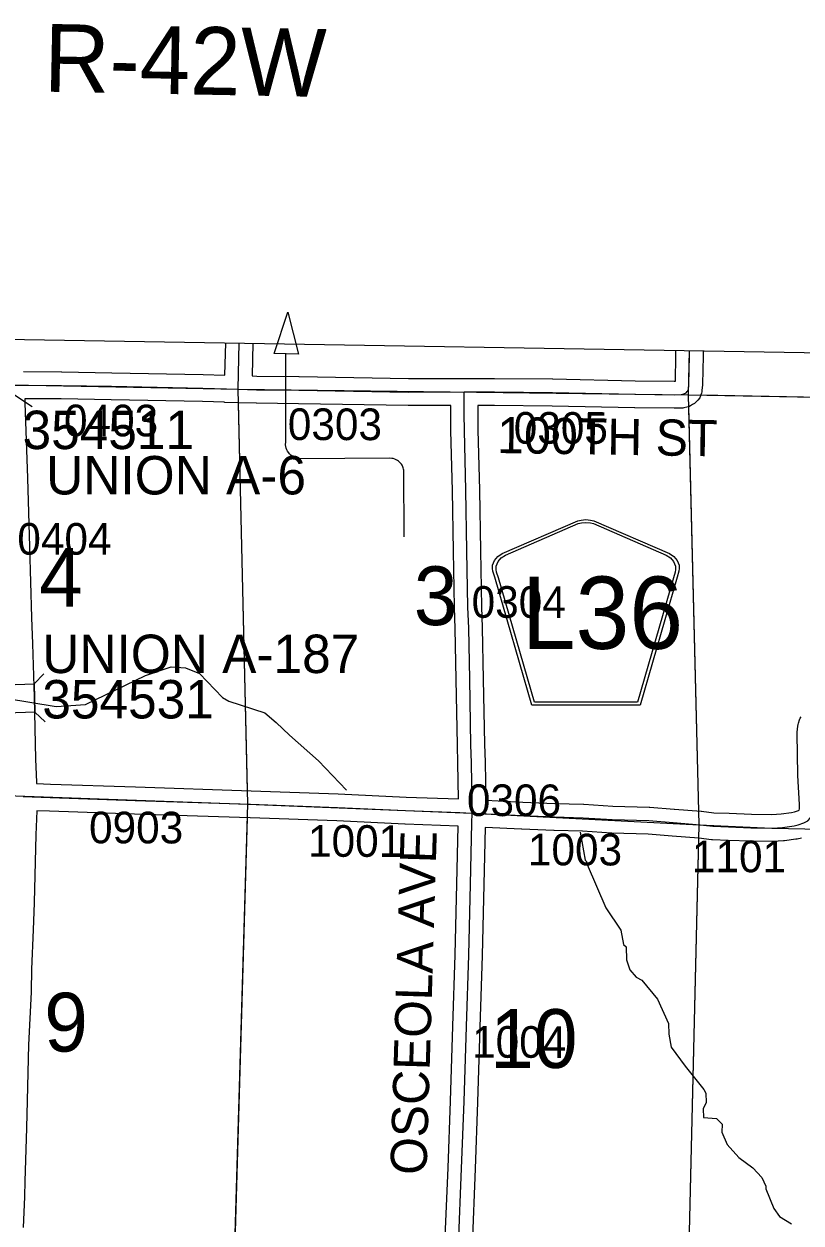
# Model space of a CAD drawing. Extents: x -157.2 to -99.3, y 12.2 to 46.2.
# Drawn here: x -117.793 to -116.075, y 38.428 to 41.08 of the extents above; entities that cross this region are included whole.
import ezdxf

# ---------------------------------------------------------------- set-up
doc = ezdxf.new("R2010")
doc.units = 0
for name, color, linetype in [('tdCoClipBndry', 7, 'Continuous'), ('tdCoCoBndry', 7, 'Continuous'), ('tdCoCoBndryPart', 7, 'Continuous'), ('tdCoDirctArrow', 7, 'Continuous'), ('tdCoHydroRiver', 7, 'Continuous'), ('tdCoSecRdNmbr', 7, 'Continuous'), ('tdCoSecRdTxt', 7, 'Continuous'), ('tdCoSecRteBand', 7, 'Continuous'), ('tdCoSecRteCL', 7, 'Continuous'), ('tdCoSectLine', 7, 'Continuous'), ('tdCoSectLinePart', 7, 'Continuous'), ('tdCoSectNmbr', 7, 'Continuous'), ('tdCoShieldCoRteHrd', 7, 'Continuous'), ('tdCoStrucSec', 7, 'Continuous'), ('tdCoStrucSecCoName', 7, 'Continuous'), ('tdCoStrucSecFHWANum', 7, 'Continuous'), ('tdCoSurfAsphalt', 7, 'Continuous'), ('tdCoSurfConc', 7, 'Continuous'), ('tdCoSurfGravel', 7, 'Continuous'), ('tdCoTwpBndryShd', 7, 'Continuous'), ('tdCoTwpRngTxt', 7, 'Continuous')]:
    doc.layers.add(name, color=color, linetype=linetype)

msp = doc.modelspace()

# ---------------------------------------------------------------- linework, layer by layer
at = {"layer": 'tdCoClipBndry'}
msp.add_lwpolyline([(-137.3849, 40.9986), (-130.3617, 40.7621), (-129.3761, 40.7352), (-128.3918, 40.7165), (-127.3846, 40.6647), (-126.387, 40.641), (-124.3513, 40.57), (-123.3516, 40.5465), (-121.3552, 40.48), (-120.3594, 40.4386), (-118.3228, 40.3917), (-115.3169, 40.3414), (-114.3264, 40.3124), (-114.2927, 40.3054), (-114.257, 40.2814), (-114.2379, 40.2528), (-114.2294, 40.2106), (-114.247, 39.2403), (-114.2573, 38.2439), (-114.2917, 37.2483), (-114.3338, 36.2543), (-114.3541, 35.2589), (-114.3899, 34.3598)], dxfattribs=at)
at = {"layer": 'tdCoCoBndry'}
msp.add_lwpolyline([(-135.3934, 40.8324), (-134.3958, 40.7988), (-133.3972, 40.7654), (-132.3984, 40.7315), (-131.3628, 40.6937), (-130.3647, 40.6622), (-129.3784, 40.6353), (-128.3937, 40.6165), (-127.3884, 40.5648), (-126.3904, 40.5411), (-125.354, 40.5038), (-124.3542, 40.47), (-123.355, 40.4466), (-122.3574, 40.4123), (-121.3585, 40.3801), (-120.3626, 40.3387), (-119.3227, 40.3139), (-118.3248, 40.2918), (-117.32, 40.2727), (-116.3236, 40.2604), (-115.3186, 40.2414), (-114.3294, 40.2124)], dxfattribs=at)
at = {"layer": 'tdCoCoBndryPart'}
msp.add_lwpolyline([(-116.2971, 40.2599), (-115.3476, 40.242)], dxfattribs=at)
at = {"layer": 'tdCoDirctArrow'}
msp.add_lwpolyline([(-117.2403, 40.3513), (-117.2097, 40.4427), (-117.1864, 40.3499)], close=True, dxfattribs=at)
msp.add_lwpolyline([(-116.9527, 39.9459), (-116.9532, 40.0933), (-116.9537, 40.0956), (-116.9545, 40.0984), (-116.9554, 40.1009), (-116.9572, 40.1042), (-116.9587, 40.1067), (-116.9606, 40.1091), (-116.9629, 40.1113), (-116.9651, 40.1132), (-116.9674, 40.1149), (-116.9706, 40.1166), (-116.9734, 40.1181), (-116.9768, 40.1191), (-116.98, 40.1196), (-116.986, 40.12), (-117.182, 40.1188), (-117.1845, 40.1189), (-117.1875, 40.1194), (-117.1912, 40.1202), (-117.1941, 40.1212), (-117.1965, 40.1224), (-117.2003, 40.1244), (-117.2033, 40.1267), (-117.206, 40.1295), (-117.208, 40.1318), (-117.2103, 40.1352), (-117.212, 40.1384), (-117.2135, 40.1424), (-117.2142, 40.1457), (-117.2147, 40.1493), (-117.2146, 40.1559), (-117.2144, 40.3516)], dxfattribs=at)
at = {"layer": 'tdCoHydroRiver'}
for points in [[(-118.0459, 39.5241), (-118.0171, 39.5359), (-117.9727, 39.5458), (-117.95, 39.5657), (-117.8785, 39.5843), (-117.8341, 39.5894), (-117.7226, 39.5706), (-117.6577, 39.5751), (-117.525, 39.6394), (-117.4676, 39.6584), (-117.4361, 39.6559), (-117.4049, 39.644), (-117.3542, 39.5906), (-117.3403, 39.5823), (-117.2605, 39.5564), (-117.2358, 39.5353), (-117.2065, 39.5076), (-117.1418, 39.4506), (-117.0804, 39.3858)], [(-116.5636, 39.2929), (-116.5526, 39.231), (-116.5495, 39.2278), (-116.5481, 39.2214), (-116.5065, 39.1256), (-116.4732, 39.0757), (-116.4677, 39.044), (-116.4615, 39.0391), (-116.4607, 39.0107), (-116.4534, 38.9884), (-116.4396, 38.9722), (-116.4272, 38.9656), (-116.392, 38.9236), (-116.3682, 38.8693), (-116.3673, 38.8456), (-116.3618, 38.817), (-116.3313, 38.7751), (-116.2901, 38.7235), (-116.2856, 38.7155), (-116.2846, 38.6949), (-116.2913, 38.6809), (-116.2902, 38.6619), (-116.2618, 38.6596), (-116.2496, 38.6466), (-116.25, 38.6293), (-116.2381, 38.6021), (-116.2121, 38.573), (-116.1811, 38.5501), (-116.1612, 38.529), (-116.1523, 38.5098), (-116.1524, 38.5035), (-116.1346, 38.4604), (-116.1225, 38.4427), (-116.0961, 38.4262)]]:
    msp.add_lwpolyline(points, dxfattribs=at)
at = {"layer": 'tdCoSecRteBand'}
msp.add_line((-117.3489, 40.3037), (-117.3472, 40.3754), dxfattribs=at)
for points in [[(-117.2872, 40.3744), (-117.2889, 40.3018), (-117.2887, 40.3018), (-117.2785, 40.3015), (-117.1853, 40.3005), (-117.1852, 40.3005), (-117.1851, 40.3005), (-116.9432, 40.2963), (-116.8499, 40.2964), (-116.8199, 40.2965), (-116.7899, 40.2966), (-116.7899, 40.2965), (-116.7899, 40.2965), (-116.7529, 40.2965), (-116.7527, 40.2965), (-116.7526, 40.2965), (-116.6243, 40.2953), (-116.6241, 40.2953), (-116.624, 40.2953), (-116.4416, 40.2914), (-116.3551, 40.2904)], [(-116.2914, 40.3577), (-116.2915, 40.3459), (-116.2915, 40.3458), (-116.2915, 40.3456), (-116.2928, 40.2835), (-116.2928, 40.2824), (-116.2929, 40.2814), (-116.2939, 40.2703), (-116.2941, 40.2671), (-116.2951, 40.264), (-116.2963, 40.2601), (-116.2984, 40.2535), (-116.3031, 40.2484), (-116.3047, 40.2467), (-116.3071, 40.2443), (-116.3103, 40.2408), (-116.3145, 40.2385), (-116.3194, 40.2358), (-116.3233, 40.2336), (-116.3277, 40.2327), (-116.3337, 40.2315), (-116.3362, 40.231), (-116.3388, 40.2309), (-116.3538, 40.2304), (-116.3545, 40.2304), (-116.3552, 40.2304), (-116.4425, 40.2314), (-116.4426, 40.2314), (-116.4428, 40.2314), (-116.6251, 40.2353), (-116.753, 40.2365), (-116.7897, 40.2365), (-116.7896, 40.2172), (-116.7894, 40.1818), (-116.7859, 40.0499), (-116.7859, 40.0497), (-116.7859, 40.0496), (-116.7837, 39.9152), (-116.7815, 39.7915), (-116.7798, 39.7452), (-116.7798, 39.7449), (-116.7798, 39.7446), (-116.7776, 39.6314), (-116.7776, 39.6314), (-116.7776, 39.6314), (-116.7749, 39.4871), (-116.7736, 39.4473), (-116.7736, 39.4471), (-116.7736, 39.447), (-116.772, 39.3643), (-116.7717, 39.3642), (-116.7717, 39.3634), (-116.6899, 39.3594), (-116.619, 39.3564), (-116.5561, 39.3547), (-116.5555, 39.3547), (-116.5549, 39.3546), (-116.4909, 39.3505), (-116.4106, 39.3483), (-116.4098, 39.3483), (-116.4091, 39.3482), (-116.3551, 39.344), (-116.355, 39.344), (-116.3549, 39.344), (-116.2955, 39.3391), (-116.295, 39.339), (-116.2946, 39.339), (-116.2673, 39.3359), (-116.2338, 39.3345), (-116.1847, 39.3325), (-116.1396, 39.3318)], [(-116.3551, 40.2904), (-116.3526, 40.2905), (-116.3515, 40.3466), (-116.3514, 40.3587)], [(-117.7947, 40.3115), (-117.7105, 40.3111), (-117.7103, 40.3111), (-117.7101, 40.3111), (-117.5994, 40.3091), (-117.5994, 40.3091), (-117.5993, 40.3091), (-117.3974, 40.3052), (-117.3972, 40.3052), (-117.397, 40.3052), (-117.3489, 40.3037)], [(-116.8321, 39.3664), (-116.8336, 39.4456), (-116.8348, 39.4854), (-116.8348, 39.4856), (-116.8348, 39.4858), (-116.8375, 39.6303), (-116.8398, 39.7432), (-116.8415, 39.7895), (-116.8415, 39.7898), (-116.8415, 39.7901), (-116.8437, 39.9142), (-116.8437, 39.9142), (-116.8437, 39.9142), (-116.8459, 40.0485), (-116.8494, 40.1805), (-116.8494, 40.1808), (-116.8494, 40.1811), (-116.8496, 40.2168), (-116.8496, 40.2169), (-116.8496, 40.2169), (-116.8497, 40.2364), (-116.9434, 40.2363), (-116.9437, 40.2363), (-116.944, 40.2363), (-117.1861, 40.2405), (-117.2794, 40.2415), (-117.2797, 40.2415), (-117.28, 40.2415), (-117.3205, 40.2427), (-117.3503, 40.2435), (-117.3503, 40.2437), (-117.3987, 40.2452), (-117.6005, 40.2491), (-117.711, 40.2511), (-117.7918, 40.2515), (-117.7913, 40.2428), (-117.7913, 40.2425), (-117.7913, 40.2423), (-117.7857, 40.0758), (-117.7857, 40.0758), (-117.7856, 40.0757), (-117.7815, 39.9236), (-117.7765, 39.7678), (-117.7765, 39.7677), (-117.7765, 39.7676), (-117.775, 39.7093), (-117.7711, 39.5917), (-117.7711, 39.5916), (-117.7711, 39.5914), (-117.7681, 39.4546), (-117.7659, 39.4036), (-117.7659, 39.4034), (-117.7659, 39.4031), (-117.7659, 39.4004), (-117.7348, 39.3991), (-117.5468, 39.3929), (-117.2913, 39.3845), (-117.2912, 39.3845), (-117.2912, 39.3845), (-117.0988, 39.3776), (-117.0987, 39.3776), (-117.0985, 39.3776), (-116.9482, 39.3705), (-116.8321, 39.3664)], [(-116.1396, 39.3318), (-116.1184, 39.3331), (-116.0959, 39.3362), (-116.0894, 39.3378), (-116.0803, 39.3408), (-116.0789, 39.3415), (-116.0789, 39.3415), (-116.0782, 39.3446), (-116.0784, 39.354), (-116.0818, 39.4183), (-116.0818, 39.4188), (-116.0818, 39.4193), (-116.0835, 39.5103), (-116.0836, 39.5123), (-116.0834, 39.5142), (-116.0819, 39.5275), (-116.0815, 39.5307), (-116.0805, 39.5337), (-116.0781, 39.5411), (-116.0768, 39.5448), (-116.0747, 39.548)], [(-116.8624, 38.3808), (-116.8555, 38.5501), (-116.8501, 38.6977), (-116.8449, 38.8636), (-116.8449, 38.8636), (-116.8449, 38.8637), (-116.8398, 39.0218), (-116.8361, 39.1783), (-116.8361, 39.1783), (-116.8361, 39.1783), (-116.833, 39.3064), (-116.9505, 39.3105), (-116.9507, 39.3105), (-116.9509, 39.3105), (-117.1012, 39.3177), (-117.2933, 39.3246), (-117.5487, 39.3329), (-117.7369, 39.3391), (-117.7371, 39.3391), (-117.7372, 39.3391), (-117.7652, 39.3403), (-117.7672, 39.2867), (-117.7708, 39.1372), (-117.7709, 39.137), (-117.7709, 39.1367), (-117.7733, 39.0768), (-117.7733, 39.0768), (-117.7733, 39.0768), (-117.777, 38.9899), (-117.7777, 38.9402), (-117.7778, 38.9397), (-117.7778, 38.9392), (-117.7834, 38.8227), (-117.7861, 38.6991), (-117.7861, 38.6989), (-117.7861, 38.6988), (-117.7881, 38.6391), (-117.7918, 38.5203), (-117.7923, 38.4875), (-117.7923, 38.487), (-117.7923, 38.4865), (-117.7955, 38.4182)], [(-116.1382, 39.2718), (-116.1394, 39.2718), (-116.186, 39.2725), (-116.1863, 39.2725), (-116.1867, 39.2725), (-116.2363, 39.2745), (-116.2363, 39.2745), (-116.2363, 39.2745), (-116.2709, 39.276), (-116.2719, 39.276), (-116.273, 39.2761), (-116.3009, 39.2793), (-116.3598, 39.2842), (-116.413, 39.2883), (-116.4931, 39.2905), (-116.4937, 39.2905), (-116.4942, 39.2906), (-116.5583, 39.2947), (-116.6208, 39.2964), (-116.621, 39.2964), (-116.6213, 39.2965), (-116.6925, 39.2994), (-116.6926, 39.2994), (-116.6928, 39.2994), (-116.7731, 39.3034), (-116.7761, 39.1769), (-116.7798, 39.0203), (-116.7798, 39.0201), (-116.7798, 39.02), (-116.785, 38.8617), (-116.7901, 38.6958), (-116.7901, 38.6957), (-116.7902, 38.6956), (-116.7956, 38.5479), (-116.7956, 38.5478), (-116.7956, 38.5478), (-116.8025, 38.3785)], [(-116.0741, 39.2798), (-116.0832, 39.2775), (-116.0847, 39.2772), (-116.0862, 39.277), (-116.1114, 39.2735), (-116.1125, 39.2734), (-116.1136, 39.2733), (-116.137, 39.2718), (-116.1382, 39.2718)]]:
    msp.add_lwpolyline(points, dxfattribs=at)
at = {"layer": 'tdCoSecRteCL'}
msp.add_line((-117.3196, 40.2727), (-117.3172, 40.3749), dxfattribs=at)
for points in [[(-116.8198, 40.2665), (-116.7528, 40.2665), (-116.6246, 40.2653), (-116.4421, 40.2614), (-116.3548, 40.2604), (-116.3398, 40.2609), (-116.3339, 40.2621), (-116.3289, 40.2648), (-116.3266, 40.2673), (-116.325, 40.269), (-116.3237, 40.273), (-116.3228, 40.284), (-116.3215, 40.3462), (-116.3214, 40.3582)], [(-117.8233, 40.2817), (-117.8174, 40.2816), (-117.7107, 40.2811), (-117.5999, 40.2791), (-117.398, 40.2752), (-117.3196, 40.2727)], [(-117.3196, 40.2727), (-117.2791, 40.2715), (-117.1856, 40.2705), (-116.9435, 40.2663), (-116.8198, 40.2665)], [(-116.8024, 39.3349), (-116.802, 39.353), (-116.8019, 39.3561), (-116.8036, 39.4464), (-116.8048, 39.4863), (-116.8076, 39.6309), (-116.8098, 39.744), (-116.8115, 39.7907), (-116.8137, 39.9147), (-116.8159, 40.0491), (-116.8194, 40.1813), (-116.8196, 40.217), (-116.8198, 40.2665)], [(-117.7951, 39.3717), (-117.7359, 39.3691), (-117.5477, 39.3629), (-117.2923, 39.3545), (-117.0999, 39.3476), (-116.9495, 39.3405), (-116.8296, 39.3363), (-116.8024, 39.3349), (-116.8024, 39.3349)], [(-116.8339, 38.3365), (-116.8325, 38.3796), (-116.8256, 38.549), (-116.8201, 38.6967), (-116.815, 38.8627), (-116.8098, 39.021), (-116.8061, 39.1776), (-116.8029, 39.3125), (-116.8024, 39.3349)], [(-116.8024, 39.3349), (-116.6913, 39.3294), (-116.62, 39.3264), (-116.5569, 39.3247), (-116.4923, 39.3205), (-116.4114, 39.3183), (-116.3574, 39.3141), (-116.2979, 39.3092), (-116.2696, 39.306), (-116.2351, 39.3045), (-116.1855, 39.3025), (-116.1389, 39.3018), (-116.1155, 39.3032), (-116.0903, 39.3067), (-116.0812, 39.3089), (-116.0684, 39.3131)]]:
    msp.add_lwpolyline(points, dxfattribs=at)
at = {"layer": 'tdCoSectLine'}
for points in [[(-117.32, 40.2727), (-117.3174, 40.3749)], [(-116.3236, 40.2604), (-116.3218, 40.3582)], [(-118.3248, 40.2918), (-117.32, 40.2727)], [(-117.2983, 39.3547), (-117.32, 40.2727)], [(-117.32, 40.2727), (-116.3236, 40.2604)], [(-116.2999, 39.3091), (-116.3236, 40.2604)], [(-116.3236, 40.2604), (-115.3186, 40.2414)], [(-118.3051, 39.3912), (-117.2983, 39.3547)], [(-117.3276, 38.3538), (-117.2983, 39.3547)], [(-117.2983, 39.3547), (-116.8028, 39.3349), (-116.2999, 39.3091)], [(-116.3235, 38.3152), (-116.2999, 39.3091)], [(-116.2999, 39.3091), (-116.1393, 39.3018), (-115.2956, 39.2844)]]:
    msp.add_lwpolyline(points, dxfattribs=at)
at = {"layer": 'tdCoSectLinePart'}
for points in [[(-117.299, 39.3844), (-117.3193, 40.2427)], [(-116.3007, 39.3387), (-116.323, 40.2344)], [(-116.2971, 40.2599), (-115.3476, 40.242)], [(-117.3267, 38.3838), (-117.2992, 39.3244)], [(-116.3235, 38.3152), (-116.3007, 39.2786)]]:
    msp.add_lwpolyline(points, dxfattribs=at)
at = {"layer": 'tdCoShieldCoRteHrd'}
for points in [[(-116.6705, 39.5739), (-116.7524, 39.8568), (-116.7563, 39.87), (-116.757, 39.8759), (-116.757, 39.8837), (-116.7528, 39.894), (-116.7455, 39.9025), (-116.7359, 39.9092), (-116.5686, 39.9815), (-116.5611, 39.9832), (-116.5507, 39.9841), (-116.5403, 39.9832), (-116.5328, 39.9815), (-116.3655, 39.9092), (-116.3559, 39.9025), (-116.3486, 39.894), (-116.3444, 39.8837), (-116.3444, 39.8759), (-116.3451, 39.87), (-116.349, 39.8568), (-116.4309, 39.5739)], [(-116.6646, 39.5803), (-116.7443, 39.8555), (-116.7481, 39.8682), (-116.7488, 39.8738), (-116.7488, 39.8813), (-116.7447, 39.8912), (-116.7377, 39.8994), (-116.7285, 39.9058), (-116.5679, 39.9752), (-116.5607, 39.9768), (-116.5507, 39.9777), (-116.5407, 39.9768), (-116.5335, 39.9752), (-116.3729, 39.9058), (-116.3637, 39.8994), (-116.3567, 39.8912), (-116.3527, 39.8813), (-116.3527, 39.8738), (-116.3534, 39.8682), (-116.3571, 39.8555), (-116.4368, 39.5803)]]:
    msp.add_lwpolyline(points, close=True, dxfattribs=at)
at = {"layer": 'tdCoStrucSec'}
for p, q in [((-117.771, 39.6206), (-117.7494, 39.6433)), ((-117.7693, 39.558), (-117.7465, 39.5365))]:
    msp.add_line(p, q, dxfattribs=at)
msp.add_lwpolyline([(-117.8318, 39.5563), (-117.8335, 39.6189), (-117.771, 39.6206), (-117.7693, 39.558)], close=True, dxfattribs=at)
at = {"layer": 'tdCoStrucSecFHWANum'}
msp.add_line((-117.7757, 40.2334), (-117.8542, 40.2858), dxfattribs=at)
at = {"layer": 'tdCoSurfAsphalt'}
msp.add_line((-116.8024, 39.3349), (-116.802, 39.353), dxfattribs=at)
for points in [[(-117.7951, 39.3717), (-117.7359, 39.3691), (-117.5477, 39.3629), (-117.2923, 39.3545), (-117.0999, 39.3476), (-116.9495, 39.3405), (-116.8296, 39.3363), (-116.8024, 39.3349)], [(-116.8339, 38.3365), (-116.8325, 38.3796), (-116.8256, 38.549), (-116.8201, 38.6967), (-116.815, 38.8627), (-116.8098, 39.021), (-116.8061, 39.1776), (-116.8029, 39.3125), (-116.8024, 39.3349)]]:
    msp.add_lwpolyline(points, dxfattribs=at)
at = {"layer": 'tdCoSurfConc'}
msp.add_line((-117.3196, 40.2727), (-117.3172, 40.3749), dxfattribs=at)
for points in [[(-117.3196, 40.2727), (-117.2791, 40.2715), (-117.1856, 40.2705), (-116.9435, 40.2663), (-116.8198, 40.2665)], [(-116.802, 39.353), (-116.8019, 39.3561), (-116.8036, 39.4464), (-116.8048, 39.4863), (-116.8076, 39.6309), (-116.8098, 39.744), (-116.8115, 39.7907), (-116.8137, 39.9147), (-116.8159, 40.0491), (-116.8194, 40.1813), (-116.8196, 40.217), (-116.8198, 40.2665)]]:
    msp.add_lwpolyline(points, dxfattribs=at)
at = {"layer": 'tdCoSurfGravel'}
for points in [[(-116.3266, 40.2673), (-116.325, 40.269), (-116.3237, 40.273), (-116.3228, 40.284), (-116.3215, 40.3462), (-116.3214, 40.3582)], [(-118.3245, 40.2918), (-118.2734, 40.291), (-118.1084, 40.2873), (-118.0258, 40.2868), (-117.9484, 40.285), (-117.8643, 40.2823), (-117.8233, 40.2817), (-117.8174, 40.2816), (-117.7107, 40.2811), (-117.5999, 40.2791), (-117.398, 40.2752), (-117.3196, 40.2727)], [(-116.8198, 40.2665), (-116.7528, 40.2665), (-116.6246, 40.2653), (-116.4421, 40.2614), (-116.3548, 40.2604), (-116.3398, 40.2609), (-116.3339, 40.2621), (-116.3289, 40.2648), (-116.3266, 40.2673)], [(-116.8024, 39.3349), (-116.8024, 39.3349), (-116.6913, 39.3294), (-116.62, 39.3264), (-116.5569, 39.3247), (-116.4923, 39.3205), (-116.4114, 39.3183), (-116.3574, 39.3141), (-116.2979, 39.3092), (-116.2696, 39.306), (-116.2351, 39.3045), (-116.1855, 39.3025), (-116.1389, 39.3018), (-116.1155, 39.3032), (-116.0903, 39.3067), (-116.0812, 39.3089), (-116.0684, 39.3131), (-116.0597, 39.3178), (-116.0543, 39.3237), (-116.0523, 39.3277)]]:
    msp.add_lwpolyline(points, dxfattribs=at)
at = {"layer": 'tdCoTwpBndryShd'}
msp.add_lwpolyline([(-120.3626, 40.3387), (-119.3227, 40.3139), (-118.3248, 40.2918), (-117.32, 40.2727), (-116.3236, 40.2604), (-115.3186, 40.2414), (-114.3294, 40.2124), (-114.3469, 39.2417), (-114.3573, 38.2474), (-114.3916, 37.2518), (-114.4337, 36.2575), (-114.454, 35.261), (-114.4939, 34.2619)], dxfattribs=at)

# ---------------------------------------------------------------- texts
at = {"layer": 'tdCoSecRdNmbr'}
for s, rotation, p in [('0403', 359.9094, (-117.705, 40.1685)), ('0303', 359.9098, (-117.21, 40.1602)), ('0305', 359.9102, (-116.7103, 40.1521)), ('0404', 359.9094, (-117.8082, 39.9067)), ('0304', 359.9101, (-116.8034, 39.767)), ('0306', 359.9101, (-116.8138, 39.3285)), ('0903', 359.9095, (-117.6496, 39.2682)), ('1001', 359.9099, (-117.1652, 39.2384)), ('1003', 359.9102, (-116.6789, 39.2195)), ('1101', 359.9105, (-116.3161, 39.2043)), ('1004', 359.9101, (-116.8023, 38.7939))]:
    msp.add_text(s, height=0.07, rotation=rotation, dxfattribs=at).set_placement(p)
at = {"layer": 'tdCoSecRdTxt'}
for s, rotation, p in [('100TH ST', 359.1283, (-116.7476, 40.1314)), ('OSCEOLA AVE', 88.268, (-116.9033, 38.5338))]:
    msp.add_text(s, height=0.08, rotation=rotation, dxfattribs=at).set_placement(p)
at = {"layer": 'tdCoSectNmbr'}
for s, rotation, p in [('4', 359.9093, (-117.7602, 39.7914)), ('3', 359.91, (-116.9314, 39.7508)), ('9', 359.9094, (-117.7489, 38.8076)), ('10', 359.9101, (-116.7626, 38.7714))]:
    msp.add_text(s, height=0.13, rotation=rotation, dxfattribs=at).set_placement(p)
at = {"layer": 'tdCoShieldCoRteHrd'}
msp.add_text('L36', height=0.16, dxfattribs=at).set_placement((-116.6926, 39.6982))
at = {"layer": 'tdCoStrucSecCoName'}
for s, p in [('UNION A-6', (-117.7444, 40.0398)), ('UNION A-187', (-117.753, 39.6447))]:
    msp.add_text(s, height=0.085, dxfattribs=at).set_placement(p)
at = {"layer": 'tdCoStrucSecFHWANum'}
for s, p in [('354511', (-117.7966, 40.1401)), ('354531', (-117.7529, 39.5443))]:
    msp.add_text(s, height=0.085, dxfattribs=at).set_placement(p)
at = {"layer": 'tdCoTwpRngTxt'}
msp.add_text('R-42W', height=0.15, rotation=358.9133, dxfattribs=at).set_placement((-117.7503, 40.9308))

doc.saveas('drawing.dxf')
